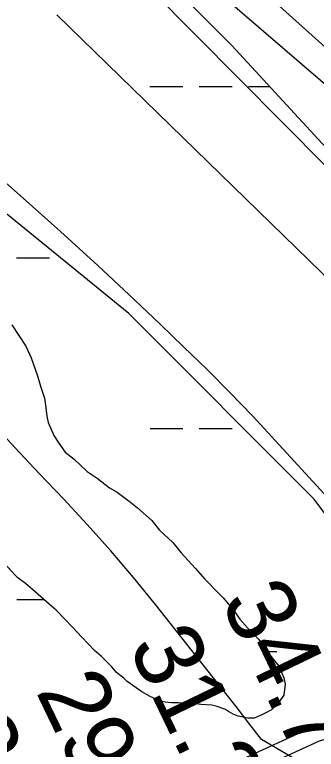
# Model space of a CAD drawing. Extents: x 3279314 to 3317160, y 734079 to 759431.
# Drawn here: x 3307561 to 3307854, y 746898 to 747613 of the extents above; entities that cross this region are included whole.
import ezdxf

# ---------------------------------------------------------------- set-up
doc = ezdxf.new("R2010")
doc.units = 0
for name, color, linetype in [('V-RIVR-EDGE', 7, 'Continuous'), ('V-RIVR-RANG', 7, 'Continuous'), ('V-ROAD-CNTR', 7, 'Continuous'), ('V-SITE-VEGE', 7, 'Continuous'), ('V-TOPO-MAJR', 7, 'Continuous'), ('V-TOPO-MINR', 7, 'Continuous'), ('V-WETL-SWMP', 7, 'Continuous')]:
    doc.layers.add(name, color=color, linetype=linetype)

msp = doc.modelspace()

# ---------------------------------------------------------------- linework, layer by layer
at = {"layer": 'V-RIVR-EDGE'}
msp.add_spline([(3306748.41, 748797.49), (3306766.8, 748786.05), (3306777.96, 748775.66), (3306795.32, 748756.55), (3306816.4, 748732.87), (3306835.84, 748716.66), (3306851.15, 748705.85), (3306861.92, 748704.58), (3306875.6, 748702.89), (3306889.27, 748699.95), (3306902.52, 748694.53), (3306912.45, 748688.29), (3306930.66, 748676.22), (3306936.45, 748672.06), (3306936.03, 748669.99), (3306931.89, 748669.17), (3306931.47, 748667.1), (3306933.12, 748664.2), (3306939.73, 748658.38), (3306945.94, 748655.87), (3306954.23, 748653.37), (3306969.13, 748645.04), (3306976.57, 748635.49), (3306984.84, 748628.01), (3306990.64, 748627.58), (3306998.08, 748621.34), (3307004.27, 748609.72), (3307005.92, 748604.74), (3307010.05, 748597.69), (3307018.32, 748592.69), (3307022.87, 748586.05), (3307044.73, 748544.55), (3307070.3, 748493.09), (3307091.34, 748453.66), (3307117.78, 748415.88), (3307136.36, 748389.72), (3307152.49, 748373.93), (3307164.9, 748365.61), (3307174.01, 748361.44), (3307192.66, 748361.4), (3307203.03, 748364.69), (3307210.51, 748370.06), (3307220.48, 748380.39), (3307227.12, 748383.69), (3307238.73, 748385.32), (3307256.56, 748389.42), (3307269.43, 748397.27), (3307281.48, 748409.26), (3307293.93, 748416.69), (3307306.37, 748417.07), (3307326.67, 748414.53), (3307341.6, 748415.32), (3307357.76, 748413.63), (3307360.65, 748409.47), (3307360.22, 748405.33), (3307356.9, 748404.1), (3307327.88, 748400.02), (3307311.72, 748399.65), (3307307.16, 748400.49), (3307298.88, 748405.48), (3307297.23, 748406.73), (3307291.83, 748404.26), (3307284.75, 748391.01), (3307272.29, 748381.51), (3307257.77, 748375.33), (3307240.36, 748374.13), (3307233.72, 748370), (3307212.94, 748348.08), (3307207.13, 748344.37), (3307202.15, 748341.06), (3307199.24, 748338.17), (3307200.46, 748330.29), (3307205.01, 748324.89), (3307218.27, 748323.2), (3307231.12, 748326.48), (3307234.43, 748323.57), (3307241.45, 748312.78), (3307247.25, 748309.86), (3307259.68, 748308.59), (3307275.02, 748312.28), (3307288.29, 748314.74), (3307306.11, 748313.03), (3307316.06, 748313.84), (3307325.6, 748317.13), (3307345.53, 748329.1), (3307361.3, 748336.11), (3307372.91, 748338.57), (3307385.76, 748338.54), (3307389.48, 748335.21), (3307393.62, 748332.3), (3307400.66, 748332.28), (3307405.64, 748333.51), (3307409.8, 748338.06), (3307412.72, 748345.93), (3307416.04, 748347.16), (3307419.35, 748346.33), (3307423.07, 748340.52), (3307425.96, 748339.27), (3307440.89, 748340.89), (3307452.91, 748340.44), (3307467.83, 748339.99), (3307487.71, 748335.38), (3307492.68, 748333.3), (3307493.5, 748329.98), (3307490.6, 748328.74), (3307466.97, 748326.31), (3307440.02, 748323.89), (3307436.29, 748324.32), (3307428.83, 748326.82), (3307425.1, 748326.83), (3307414.71, 748315.25), (3307409.73, 748310.29), (3307405.99, 748309.47), (3307400.19, 748309.49), (3307394.39, 748311.16), (3307380.31, 748313.68), (3307359.59, 748317.05), (3307353.78, 748315.4), (3307336.77, 748308.4), (3307321.01, 748303.05), (3307296.55, 748299.79), (3307260.49, 748300.3), (3307253.03, 748301.15), (3307242.67, 748301.17), (3307237.27, 748298.7), (3307235.19, 748295.8), (3307233.53, 748292.49), (3307234.75, 748285.85), (3307237.23, 748280.46), (3307241.37, 748277.55), (3307250.48, 748276.7), (3307265.82, 748277.49), (3307282.41, 748280.76), (3307298.16, 748283.63), (3307315.99, 748285.24), (3307328.01, 748285.21), (3307336.3, 748284.77), (3307344.18, 748286.83), (3307373.22, 748297.12), (3307379.44, 748298.35), (3307382.76, 748298.34), (3307383.16, 748295.44), (3307369.88, 748288.84), (3307352.04, 748281.42), (3307341.26, 748278.55), (3307333.8, 748278.15), (3307327.16, 748275.26), (3307301.85, 748263.72), (3307286.08, 748256.3), (3307278.61, 748254.66), (3307274.46, 748252.6), (3307269.48, 748249.29), (3307268.23, 748246.4), (3307270.71, 748243.49), (3307281.09, 748249.68), (3307286.89, 748248.01), (3307294.75, 748242.19), (3307298.06, 748241.76), (3307310.49, 748238), (3307326.65, 748236.3), (3307341.16, 748239.17), (3307348.21, 748238.74), (3307354.83, 748234.58), (3307354.41, 748232.09), (3307353.16, 748229.19), (3307336.97, 748220.11), (3307323.7, 748216), (3307307.95, 748216.87), (3307298.01, 748220.62), (3307292.63, 748225.61), (3307287.66, 748225.62), (3307281.44, 748223.98), (3307279.36, 748220.26), (3307279.35, 748216.53), (3307293.79, 748191.21), (3307304.94, 748174.6), (3307314.44, 748159.24), (3307328.09, 748149.67), (3307339.26, 748140.94), (3307352.91, 748129.72), (3307367.78, 748109.78), (3307378.93, 748094.01), (3307387.61, 748081.55), (3307411.19, 748062.01), (3307425.65, 748046.64), (3307436.81, 748031.69), (3307449.63, 748020.88), (3307455.43, 748020.04), (3307459.16, 748020.44), (3307462.5, 748028.73), (3307464.99, 748029.96), (3307469.13, 748029.95), (3307471.61, 748027.46), (3307470.77, 748020), (3307471.58, 748015.44), (3307475.32, 748015.43), (3307477.81, 748017.5), (3307482.8, 748024.53), (3307487.77, 748024.52), (3307496.89, 748022.42), (3307497.71, 748019.93), (3307493.56, 748017.46), (3307489.4, 748013.74), (3307488.14, 748007.52), (3307488.96, 748001.72), (3307491.85, 747997.98), (3307504.27, 747993.39), (3307511.74, 747993.37), (3307517.13, 747994.19), (3307525.85, 748001.21), (3307527.93, 748005.77), (3307527.95, 748012.4), (3307528.37, 748017.37), (3307530.04, 748019.86), (3307535.43, 748020.67), (3307544.54, 748016.5), (3307552.41, 748016.07), (3307564.02, 748018.53), (3307571.08, 748022.24), (3307578.12, 748022.22), (3307587.63, 748012.67), (3307588.86, 748007.69), (3307588.85, 748001.89), (3307570.99, 747987.42), (3307546.07, 747965.93), (3307539.84, 747959.73), (3307539.83, 747955.59), (3307540.64, 747950.61), (3307543.12, 747945.63), (3307554.29, 747939.39), (3307567.55, 747938.11), (3307581.23, 747936), (3307597.39, 747934.72), (3307605.26, 747935.11), (3307606.93, 747937.18), (3307607.35, 747942.16), (3307609.43, 747945.05), (3307614, 747946.7), (3307617.32, 747948.35), (3307617.74, 747952.49), (3307622.34, 747969.06), (3307624.01, 747971.54), (3307628.57, 747971.53), (3307633.95, 747970.69), (3307652.58, 747962.35), (3307654.64, 747956.96), (3307655.05, 747952.81), (3307642.59, 747944.56), (3307623.05, 747921.39), (3307612.25, 747911.06), (3307603.53, 747905.28), (3307599.38, 747902.8), (3307598.13, 747900.32), (3307599.37, 747897.83), (3307606.42, 747897.81), (3307612.63, 747895.72), (3307615.12, 747896.54), (3307618.44, 747899.44), (3307623.84, 747903.57), (3307628.82, 747904.8), (3307635.03, 747904.78), (3307655.74, 747899.34), (3307662.79, 747897.67), (3307671.07, 747897.65), (3307686, 747898.44), (3307693.87, 747898.42), (3307697.6, 747895.51), (3307698, 747890.95), (3307697.16, 747888.05), (3307692.18, 747883.5), (3307679.73, 747878.97), (3307677.65, 747874.01), (3307681.37, 747871.51), (3307681.77, 747864.88), (3307679.26, 747856.18), (3307673.03, 747851.22), (3307667.64, 747849.99), (3307665.15, 747847.51), (3307660.57, 747840.06), (3307664.28, 747830.93), (3307669.65, 747824.29), (3307672.55, 747824.28), (3307675.88, 747828.42), (3307678.39, 747837.12), (3307680.88, 747840.84), (3307687.11, 747843.31), (3307693.32, 747843.3), (3307697.86, 747836.24), (3307697.85, 747830.44), (3307693.28, 747824.64), (3307686.22, 747820.1), (3307679.17, 747819.29), (3307676.27, 747818.05), (3307675.85, 747815.98), (3307680.8, 747808.92), (3307690.32, 747801.44), (3307697.36, 747800.59), (3307706.5, 747808.45), (3307711.49, 747815.07), (3307716.06, 747818.37), (3307720.2, 747818.36), (3307720.6, 747812.14), (3307719.34, 747803.03), (3307715.18, 747798.48), (3307710.2, 747795.17), (3307697.34, 747792.72), (3307692.78, 747792.32), (3307692.36, 747790.66), (3307698.97, 747779.87), (3307704.76, 747774.05), (3307715.52, 747769.46), (3307736.22, 747757.39), (3307744.08, 747752.81), (3307747.38, 747747.42), (3307750.27, 747739.95), (3307756.46, 747729.57), (3307779.62, 747710.86), (3307810.24, 747689.23), (3307839.21, 747669.27), (3307882.65, 747639.73), (3307898.78, 747626.43), (3307917.83, 747616.43), (3307923.21, 747616), (3307925.28, 747612.68), (3307928.57, 747604.8), (3307935.61, 747601.88), (3307942.24, 747598.13), (3307957.53, 747582.76), (3307974.49, 747568.21), (3307991.45, 747552.42), (3308029.9, 747515.85), (3308052.23, 747491.75), (3308062.99, 747485.1), (3308069.19, 747481.35), (3308076.22, 747473.46), (3308086.55, 747459.75), (3308101.43, 747442.31), (3308119.61, 747419.88), (3308144.42, 747396.2), (3308169.22, 747370.44), (3308220.91, 747321.81), (3308252.34, 747289.41), (3308281.69, 747258.66), (3308288.3, 747249.11), (3308306.48, 747228.76), (3308313.11, 747225.01), (3308327.58, 747210.05), (3308355.69, 747181.38), (3308382.15, 747152.72), (3308405.7, 747122.4), (3308418.09, 747107.45), (3308421.81, 747100.4), (3308442.47, 747076.31), (3308468.91, 747041.42), (3308475.1, 747029.8), (3308479.23, 747021.92), (3308485.02, 747017.34), (3308488.32, 747012.36), (3308495.34, 747000.74), (3308517.66, 746976.23), (3308538.32, 746949.24), (3308567.25, 746915.59), (3308620.97, 746852.46), (3308655.67, 746803.88), (3308686.24, 746761.94), (3308728.32, 746682.67), (3308746.04, 746639.93), (3308761.68, 746595.13), (3308774.4, 746544.53), (3308785.04, 746489.38), (3308792.79, 746436.72), (3308803.02, 746383.64), (3308811.21, 746343.41), (3308820.61, 746289.92), (3308827.18, 746267.52), (3308844.08, 746225.62), (3308851.92, 746214.82), (3308860.62, 746212.73), (3308865.59, 746208.99), (3308870.95, 746199.44), (3308878.77, 746178.28), (3308884.14, 746167.08), (3308901.08, 746146.31), (3308922.96, 746113.1), (3308935.75, 746088.2), (3308951.04, 746068.27), (3308959.3, 746055.4), (3308972.48, 746023.86), (3308988.15, 745990.25), (3308998.05, 745971.99), (3309008.78, 745952.48), (3309016.63, 745944.59), (3309028.62, 745931.71), (3309034.81, 745920.92), (3309044.32, 745911.78), (3309053.82, 745897.24), (3309058.76, 745884.8), (3309065.75, 745861.98), (3309075.66, 745846.21), (3309086.83, 745835.82), (3309095.11, 745832.07), (3309096.34, 745828.75), (3309095.05, 745808.03), (3309094.61, 745799.33), (3309094.6, 745794.77), (3309098.32, 745789.37), (3309106.59, 745782.3), (3309117.35, 745775.64), (3309123.98, 745775.63), (3309128.54, 745775.62), (3309130.61, 745773.12), (3309130.59, 745766.08), (3309127.25, 745756.14), (3309123.91, 745745.78), (3309123.06, 745739.16), (3309125.53, 745730.86), (3309133.79, 745720.06), (3309149.09, 745704.69), (3309152.8, 745696.8), (3309152.37, 745691.83), (3309145.72, 745681.9), (3309139.9, 745675.7), (3309137, 745675.29), (3309132.86, 745676.96), (3309133.67, 745668.67), (3309131.17, 745665.36), (3309123.27, 745655.84), (3309119.53, 745650.88), (3309117.44, 745645.5), (3309117.84, 745640.11), (3309120.73, 745633.88), (3309129.42, 745626.4), (3309129.82, 745621.01), (3309127.31, 745612.31), (3309124.4, 745608.59), (3309123.55, 745600.72), (3309123.95, 745593.25), (3309129.72, 745579.98), (3309136.33, 745570.84), (3309141.71, 745567.51), (3309151.24, 745567.07), (3309166.16, 745567.45), (3309171.97, 745569.51), (3309179.01, 745568.66), (3309179.41, 745563.69), (3309171.51, 745551.27), (3309165.69, 745544.24), (3309159.46, 745540.53), (3309154.07, 745539.71), (3309147.85, 745540.14), (3309144.12, 745540.15), (3309137.07, 745534.78), (3309135.81, 745531.05), (3309136.22, 745527.32), (3309147.39, 745518.17), (3309159.79, 745504.88), (3309166.81, 745494.5), (3309169.26, 745478.33), (3309170.06, 745467.97), (3309175.85, 745462.15), (3309186.61, 745458.39), (3309196.15, 745460.03), (3309203.21, 745463.32), (3309214.81, 745463.3), (3309221.85, 745459.13), (3309225.15, 745452.08), (3309224.7, 745440.48), (3309220.95, 745430.12), (3309218.04, 745427.23), (3309219.66, 745412.72), (3309217.57, 745406.09), (3309211.34, 745399.89), (3309206.64, 745396.13)], degree=3, dxfattribs=at)
at = {"layer": 'V-ROAD-CNTR'}
for points in [[(3307755.23, 746876.13), (3307852.1, 746920.51), (3307959.29, 746951.56), (3308049.87, 746978.81), (3308123.39, 746990), (3308189.14, 746972.7), (3308239.3, 746954.59), (3308385.3, 746902.09), (3308501.63, 746827.85)], [(3307761.49, 746862.5), (3307857.34, 746906.41), (3307963.54, 746937.17), (3308053.18, 746964.14), (3308122.58, 746974.7), (3308184.68, 746958.36), (3308234.22, 746940.48), (3308378.64, 746888.54)], [(3307761.49, 746862.5), (3307857.34, 746906.41), (3307963.54, 746937.17), (3308053.18, 746964.14), (3308122.58, 746974.7), (3308184.68, 746958.36), (3308234.22, 746940.48), (3308378.64, 746888.54)]]:
    msp.add_lwpolyline(points, dxfattribs=at)
at = {"layer": 'V-SITE-VEGE'}
for points in [[(3307557.64, 747311.15), (3307571.24, 747290.3), (3307576.69, 747278.85), (3307582.85, 747261.33), (3307585.6, 747251.22), (3307589.7, 747239.77), (3307590.41, 747233.02), (3307591.81, 747222.23), (3307593.19, 747216.16), (3307598.65, 747203.37), (3307603.41, 747195.97), (3307609.52, 747187.22), (3307618.33, 747180.51), (3307631.21, 747168.43), (3307640.69, 747161.72), (3307652.89, 747152.33), (3307660.33, 747148.32), (3307671.84, 747139.6), (3307679.97, 747132.89), (3307694.21, 747120.81), (3307701.67, 747111.4), (3307714.56, 747099.31), (3307722.7, 747089.23), (3307736.27, 747074.45), (3307745.77, 747063.7), (3307759.34, 747049.59), (3307763.41, 747045.55), (3307773.59, 747033.46), (3307779.7, 747024.71), (3307789.88, 747013.29), (3307798.02, 747005.23), (3307806.17, 746993.79), (3307812.28, 746985.72), (3307817.72, 746979), (3307819.76, 746974.29), (3307822.5, 746967.55), (3307823.87, 746961.48), (3307822.58, 746950.68), (3307817.89, 746943.91), (3307810.5, 746936.45), (3307805.79, 746933.73), (3307801.07, 746931.68), (3307793.66, 746928.27), (3307787.59, 746928.24), (3307778.13, 746930.22), (3307773.4, 746932.22), (3307768.66, 746934.9), (3307765.95, 746936.91), (3307757.84, 746939.57), (3307752.44, 746940.89), (3307741.63, 746941.52), (3307732.85, 746942.83), (3307720.03, 746943.44), (3307713.28, 746943.41), (3307707.2, 746944.05), (3307701.8, 746945.37), (3307692.33, 746949.38), (3307684.21, 746954.06), (3307669.98, 746964.12), (3307667.27, 746966.81), (3307659.82, 746972.84), (3307655.07, 746978.22), (3307644.9, 746988.3), (3307638.12, 746994.34), (3307625.91, 747007.1), (3307617.09, 747016.51), (3307600.81, 747033.3), (3307594.04, 747039.35), (3307577.77, 747053.44), (3307570.99, 747059.48), (3307563.54, 747064.84), (3307560.83, 747067.53)], [(3307560.83, 747067.53), (3307502.49, 747130.69)]]:
    msp.add_lwpolyline(points, dxfattribs=at)
at = {"layer": 'V-TOPO-MAJR'}
msp.add_lwpolyline([(3306584.13, 748829.16), (3307559.38, 747879.1), (3307568.93, 747868.67), (3307578.39, 747858.17), (3307587.7, 747847.53), (3307596.93, 747836.82), (3307599.2, 747834.14), (3307607.22, 747824.71), (3307615.25, 747815.28), (3307623.3, 747805.87), (3307631.36, 747796.46), (3307639.49, 747787.13), (3307647.72, 747777.87), (3307656.08, 747768.74), (3307664.53, 747759.7), (3308298.13, 747190.46), (3308302.76, 747183.15), (3308307.32, 747175.8), (3308311.77, 747168.37), (3308316.15, 747160.91), (3308640.59, 746695.69)], dxfattribs=at)
at = {"layer": 'V-TOPO-MINR'}
for points in [[(3306562.18, 748831.99), (3307513.51, 747865.81), (3307527.13, 747849.57), (3307540.59, 747833.18), (3307553.77, 747816.57), (3307566.78, 747799.83), (3308295.69, 747173.48), (3308297.24, 747170.91), (3308298.73, 747168.31), (3308300.19, 747165.69), (3308667.32, 746641.66)], [(3307524.61, 747806.65), (3308201.99, 747124.63)], [(3307949.59, 747051.28), (3307792.53, 747222.11), (3307770.28, 747244.9), (3307747.82, 747267.47), (3307725.04, 747289.73), (3307702.05, 747311.78), (3307677.17, 747335.32), (3307641.37, 747368.74), (3307605.27, 747401.83), (3307568.74, 747434.43), (3307531.9, 747466.71)], [(3308557.74, 746464.05), (3307800.88, 746907.45), (3307788.59, 746923.62), (3307776.14, 746939.68), (3307763.6, 746955.66), (3307697.68, 747038.83), (3307676.09, 747065.29), (3307654.01, 747091.32), (3307631.2, 747116.72), (3307607.91, 747141.7), (3307584.35, 747166.45), (3307560.93, 747191.33), (3307537.71, 747216.39)]]:
    msp.add_lwpolyline(points, dxfattribs=at)
at = {"layer": 'V-WETL-SWMP'}
for p, q in [((3307772.01, 747582.7), (3307661.79, 747693.01)), ((3307772.01, 747582.7), (3307661.79, 747693.01)), ((3307601.66, 747612.78), (3307982.45, 747241.73)), ((3307601.66, 747612.78), (3307982.45, 747241.73)), ((3307892.26, 747452.33), (3307772.01, 747582.7)), ((3307892.26, 747452.33), (3307772.01, 747582.7)), ((3307692.15, 747542.92), (3307724.15, 747542.94)), ((3307740.15, 747542.95), (3307772.15, 747542.97)), ((3307788.15, 747542.97), (3307808.64, 747542.98)), ((3307671.81, 747321.95), (3307511.48, 747452.33)), ((3307671.81, 747321.95), (3307511.48, 747452.33)), ((3307562.32, 747376.36), (3307594.32, 747376.37)), ((3307852.18, 747141.44), (3307671.81, 747321.95)), ((3307852.18, 747141.44), (3307671.81, 747321.95)), ((3307557.63, 747311.15), (3307571.23, 747290.3)), ((3307557.63, 747311.15), (3307571.23, 747290.3)), ((3307571.23, 747290.3), (3307576.69, 747278.85)), ((3307571.23, 747290.3), (3307576.69, 747278.85)), ((3307576.69, 747278.85), (3307582.84, 747261.33)), ((3307576.69, 747278.85), (3307582.84, 747261.33)), ((3307582.84, 747261.33), (3307585.59, 747251.22)), ((3307582.84, 747261.33), (3307585.59, 747251.22)), ((3307585.59, 747251.22), (3307589.7, 747239.77)), ((3307585.59, 747251.22), (3307589.7, 747239.77)), ((3307589.7, 747239.77), (3307590.4, 747233.02)), ((3307589.7, 747239.77), (3307590.4, 747233.02)), ((3307590.4, 747233.02), (3307591.8, 747222.23)), ((3307590.4, 747233.02), (3307591.8, 747222.23)), ((3307591.8, 747222.23), (3307593.18, 747216.16)), ((3307591.8, 747222.23), (3307593.18, 747216.16)), ((3307593.18, 747216.16), (3307598.64, 747203.36)), ((3307593.18, 747216.16), (3307598.64, 747203.36)), ((3307692.32, 747210.25), (3307724.32, 747210.27)), ((3307740.32, 747210.27), (3307772.32, 747210.29)), ((3307598.64, 747203.36), (3307603.4, 747195.96)), ((3307598.64, 747203.36), (3307603.4, 747195.96)), ((3307603.4, 747195.96), (3307609.52, 747187.22)), ((3307603.4, 747195.96), (3307609.52, 747187.22)), ((3307609.52, 747187.22), (3307618.33, 747180.51)), ((3307609.52, 747187.22), (3307618.33, 747180.51)), ((3307618.33, 747180.51), (3307631.21, 747168.43)), ((3307618.33, 747180.51), (3307631.21, 747168.43)), ((3307631.21, 747168.43), (3307640.69, 747161.72)), ((3307631.21, 747168.43), (3307640.69, 747161.72)), ((3307640.69, 747161.72), (3307652.88, 747152.33)), ((3307640.69, 747161.72), (3307652.88, 747152.33)), ((3307652.88, 747152.33), (3307660.32, 747148.32)), ((3307652.88, 747152.33), (3307660.32, 747148.32)), ((3307660.32, 747148.32), (3307671.84, 747139.6)), ((3307660.32, 747148.32), (3307671.84, 747139.6)), ((3307671.84, 747139.6), (3307679.97, 747132.89)), ((3307671.84, 747139.6), (3307679.97, 747132.89)), ((3307992.47, 746950.9), (3307852.18, 747141.44)), ((3307992.47, 746950.9), (3307852.18, 747141.44)), ((3307560.83, 747067.53), (3307502.48, 747130.69)), ((3307560.83, 747067.53), (3307502.48, 747130.69)), ((3307679.97, 747132.89), (3307694.2, 747120.81)), ((3307679.97, 747132.89), (3307694.2, 747120.81)), ((3307694.2, 747120.81), (3307701.67, 747111.4)), ((3307694.2, 747120.81), (3307701.67, 747111.4)), ((3307701.67, 747111.4), (3307714.55, 747099.31)), ((3307701.67, 747111.4), (3307714.55, 747099.31)), ((3307714.55, 747099.31), (3307722.7, 747089.23)), ((3307714.55, 747099.31), (3307722.7, 747089.23)), ((3307722.7, 747089.23), (3307736.27, 747074.44)), ((3307722.7, 747089.23), (3307736.27, 747074.44)), ((3307736.27, 747074.44), (3307745.77, 747063.69)), ((3307736.27, 747074.44), (3307745.77, 747063.69)), ((3307563.54, 747064.84), (3307560.83, 747067.53)), ((3307563.54, 747064.84), (3307560.83, 747067.53)), ((3307570.99, 747059.48), (3307563.54, 747064.84)), ((3307570.99, 747059.48), (3307563.54, 747064.84)), ((3307577.77, 747053.44), (3307570.99, 747059.48)), ((3307577.77, 747053.44), (3307570.99, 747059.48)), ((3307745.77, 747063.69), (3307759.33, 747049.58)), ((3307745.77, 747063.69), (3307759.33, 747049.58)), ((3307594.03, 747039.34), (3307577.77, 747053.44)), ((3307594.03, 747039.34), (3307577.77, 747053.44)), ((3307562.49, 747043.68), (3307589.01, 747043.7)), ((3307759.33, 747049.58), (3307763.4, 747045.55)), ((3307759.33, 747049.58), (3307763.4, 747045.55)), ((3307763.4, 747045.55), (3307773.58, 747033.45)), ((3307763.4, 747045.55), (3307773.58, 747033.45)), ((3307600.81, 747033.3), (3307594.03, 747039.34)), ((3307600.81, 747033.3), (3307594.03, 747039.34)), ((3307617.09, 747016.51), (3307600.81, 747033.3)), ((3307617.09, 747016.51), (3307600.81, 747033.3)), ((3307773.58, 747033.45), (3307779.7, 747024.71)), ((3307773.58, 747033.45), (3307779.7, 747024.71)), ((3307779.7, 747024.71), (3307789.88, 747013.29)), ((3307779.7, 747024.71), (3307789.88, 747013.29)), ((3307625.91, 747007.1), (3307617.09, 747016.51)), ((3307625.91, 747007.1), (3307617.09, 747016.51)), ((3307789.88, 747013.29), (3307798.01, 747005.23)), ((3307789.88, 747013.29), (3307798.01, 747005.23)), ((3307638.12, 746994.34), (3307625.91, 747007.1)), ((3307638.12, 746994.34), (3307625.91, 747007.1)), ((3307798.01, 747005.23), (3307806.17, 746993.79)), ((3307798.01, 747005.23), (3307806.17, 746993.79)), ((3307644.89, 746988.29), (3307638.12, 746994.34)), ((3307644.89, 746988.29), (3307638.12, 746994.34)), ((3307806.17, 746993.79), (3307812.28, 746985.72)), ((3307806.17, 746993.79), (3307812.28, 746985.72)), ((3307655.06, 746978.22), (3307644.89, 746988.29)), ((3307655.06, 746978.22), (3307644.89, 746988.29)), ((3307806.72, 746993.07), (3307815.83, 746993.07)), ((3307812.28, 746985.72), (3307817.71, 746979)), ((3307812.28, 746985.72), (3307817.71, 746979)), ((3307817.71, 746979), (3307819.76, 746974.28)), ((3307817.71, 746979), (3307819.76, 746974.28)), ((3307659.81, 746972.84), (3307655.06, 746978.22)), ((3307659.81, 746972.84), (3307655.06, 746978.22)), ((3307667.27, 746966.8), (3307659.81, 746972.84)), ((3307667.27, 746966.8), (3307659.81, 746972.84)), ((3307819.76, 746974.28), (3307822.49, 746967.55)), ((3307819.76, 746974.28), (3307822.49, 746967.55)), ((3307669.98, 746964.12), (3307667.27, 746966.8)), ((3307669.98, 746964.12), (3307667.27, 746966.8)), ((3307822.49, 746967.55), (3307823.87, 746961.48)), ((3307822.49, 746967.55), (3307823.87, 746961.48)), ((3307684.2, 746954.06), (3307669.98, 746964.12)), ((3307684.2, 746954.06), (3307669.98, 746964.12)), ((3307823.87, 746961.48), (3307822.57, 746950.68)), ((3307823.87, 746961.48), (3307822.57, 746950.68)), ((3307692.32, 746949.38), (3307684.2, 746954.06)), ((3307692.32, 746949.38), (3307684.2, 746954.06)), ((3307822.57, 746950.68), (3307817.88, 746943.91)), ((3307822.57, 746950.68), (3307817.88, 746943.91)), ((3307701.79, 746945.37), (3307692.32, 746949.38)), ((3307701.79, 746945.37), (3307692.32, 746949.38)), ((3307707.2, 746944.05), (3307701.79, 746945.37)), ((3307707.2, 746944.05), (3307701.79, 746945.37)), ((3307713.27, 746943.4), (3307707.2, 746944.05)), ((3307713.27, 746943.4), (3307707.2, 746944.05)), ((3307720.02, 746943.44), (3307713.27, 746943.4)), ((3307720.02, 746943.44), (3307713.27, 746943.4)), ((3307732.85, 746942.82), (3307720.02, 746943.44)), ((3307732.85, 746942.82), (3307720.02, 746943.44)), ((3307817.88, 746943.91), (3307810.49, 746936.45)), ((3307817.88, 746943.91), (3307810.49, 746936.45)), ((3307741.63, 746941.52), (3307732.85, 746942.82)), ((3307741.63, 746941.52), (3307732.85, 746942.82)), ((3307752.43, 746940.89), (3307741.63, 746941.52)), ((3307752.43, 746940.89), (3307741.63, 746941.52)), ((3307757.83, 746939.57), (3307752.43, 746940.89)), ((3307757.83, 746939.57), (3307752.43, 746940.89)), ((3307765.95, 746936.91), (3307757.83, 746939.57)), ((3307765.95, 746936.91), (3307757.83, 746939.57)), ((3307768.66, 746934.9), (3307765.95, 746936.91)), ((3307768.66, 746934.9), (3307765.95, 746936.91)), ((3307810.49, 746936.45), (3307805.78, 746933.72)), ((3307810.49, 746936.45), (3307805.78, 746933.72)), ((3307773.39, 746932.22), (3307768.66, 746934.9)), ((3307773.39, 746932.22), (3307768.66, 746934.9)), ((3307778.13, 746930.22), (3307773.39, 746932.22)), ((3307778.13, 746930.22), (3307773.39, 746932.22)), ((3307787.58, 746928.24), (3307778.13, 746930.22)), ((3307787.58, 746928.24), (3307778.13, 746930.22)), ((3307801.07, 746931.68), (3307793.66, 746928.27)), ((3307801.07, 746931.68), (3307793.66, 746928.27)), ((3307805.78, 746933.72), (3307801.07, 746931.68)), ((3307805.78, 746933.72), (3307801.07, 746931.68)), ((3307793.66, 746928.27), (3307787.58, 746928.24)), ((3307793.66, 746928.27), (3307787.58, 746928.24))]:
    msp.add_line(p, q, dxfattribs=at)
msp.add_arc((3307821.08, 746993.55), 35.25, 139.25734, 148.2805, dxfattribs=at)

# ---------------------------------------------------------------- texts
at = {"layer": 'V-RIVR-RANG'}
for s, p in [('34.7', (3307760.45, 747042.09)), ('31.3', (3307670.51, 746998.37)), ('29.3', (3307580.57, 746954.66)), ('34.0', (3307489.37, 746913.56))]:
    msp.add_text(s, height=67, rotation=295.77833, dxfattribs=at).set_placement(p)

doc.saveas('drawing.dxf')
